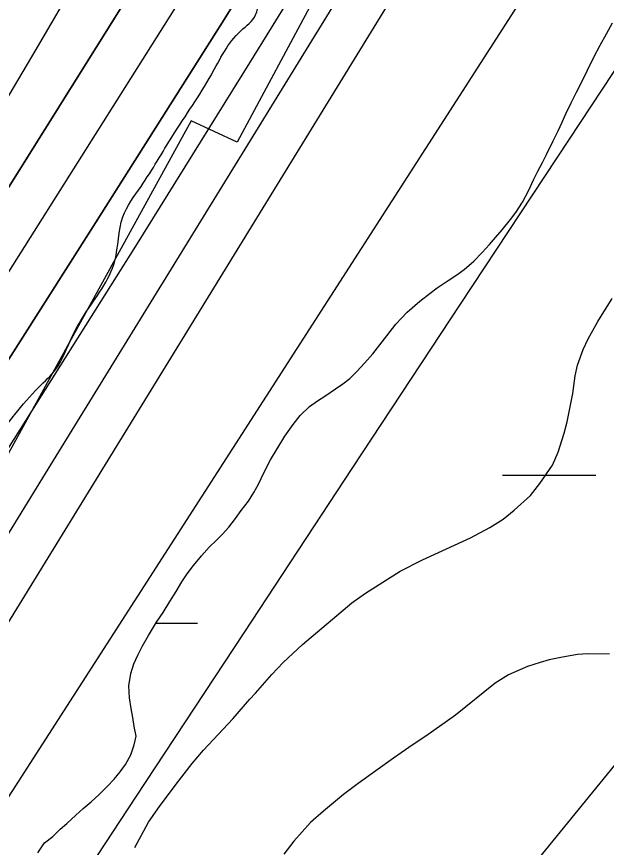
# Model space of a CAD drawing. Extents: x 3297735 to 3335592, y 670436 to 695807.
# Drawn here: x 3320787.3 to 3320989.6, y 689991.4 to 690276.4 of the extents above; entities that cross this region are included whole.
import ezdxf

# ---------------------------------------------------------------- set-up
doc = ezdxf.new("R2010")
doc.units = 0
for name, color, linetype in [('V-RIVR-EDGE', 7, 'Continuous'), ('V-RRAP-RVMT', 7, 'Continuous'), ('V-SITE-VEGE', 7, 'Continuous'), ('V-TOPO-DPTH', 7, 'Continuous'), ('V-TOPO-MAJR', 7, 'Continuous'), ('V-TOPO-MINR', 7, 'Continuous'), ('V-TOPO-WATR', 7, 'Continuous'), ('V-WETL-SWMP', 7, 'Continuous')]:
    doc.layers.add(name, color=color, linetype=linetype)

msp = doc.modelspace()

# ---------------------------------------------------------------- linework, layer by layer
at = {"layer": 'V-RIVR-EDGE'}
msp.add_spline([(3319721.91, 688607.25), (3319733.2, 688627.78), (3319739.82, 688637.46), (3319746.04, 688644.42), (3319750.72, 688655.27), (3319752.28, 688659.14), (3319762.01, 688671.92), (3319781.47, 688699.79), (3319792.76, 688716.44), (3319801.32, 688726.89), (3319810.26, 688738.11), (3319819.98, 688747.01), (3319825.43, 688754.75), (3319830.49, 688762.88), (3319835.55, 688770.63), (3319840.23, 688780.31), (3319844.52, 688791.16), (3319846.86, 688795.42), (3319851.13, 688797.35), (3319854.24, 688799.66), (3319861.24, 688808.95), (3319869.41, 688820.96), (3319874.87, 688831.03), (3319884.99, 688845.35), (3319893.93, 688856.57), (3319900.54, 688860.82), (3319908.31, 688869.72), (3319918.43, 688881.33), (3319923.49, 688889.46), (3319928.16, 688897.21), (3319932.06, 688904.95), (3319939.44, 688912.69), (3319951.5, 688924.3), (3319955, 688930.88), (3319970.57, 688952.17), (3319976.4, 688958.36), (3319980.68, 688966.5), (3319987.3, 688976.95), (3319991.2, 688986.25), (3319997.81, 688992.82), (3320004.81, 689000.56), (3320006.38, 689006.76), (3320010.27, 689012.96), (3320018.06, 689024.96), (3320025.07, 689035.8), (3320031.68, 689044.71), (3320039.46, 689054.38), (3320044.52, 689060.57), (3320057.73, 689071.4), (3320064.34, 689077.2), (3320070.17, 689082.23), (3320074.45, 689090.36), (3320085.73, 689104.68), (3320093.52, 689116.3), (3320109.84, 689130.22), (3320125, 689144.14), (3320145.59, 689159.99), (3320166.96, 689177), (3320184.06, 689191.31), (3320194.55, 689197.87), (3320205.42, 689204.44), (3320211.64, 689209.85), (3320219.42, 689219.53), (3320234.59, 689238.11), (3320241.98, 689244.68), (3320253.64, 689257.45), (3320273.09, 689279.5), (3320283.99, 689297.32), (3320297.61, 689318.61), (3320312.03, 689344.56), (3320320.21, 689360.83), (3320328.41, 689380.97), (3320333.48, 689394.53), (3320349.85, 689425.9), (3320363.1, 689453.41), (3320368.17, 689465.42), (3320370.9, 689469.67), (3320379.06, 689477.41), (3320388.4, 689489.8), (3320394.62, 689499.09), (3320395.41, 689505.29), (3320397.76, 689513.82), (3320403.21, 689520.78), (3320409.04, 689527.75), (3320417.6, 689536.65), (3320423.43, 689544.39), (3320428.49, 689552.52), (3320431.24, 689564.54), (3320432.02, 689568.03), (3320442.14, 689581.19), (3320451.87, 689595.12), (3320462.77, 689612.93), (3320469.38, 689621.06), (3320477.55, 689631.51), (3320493.51, 689653.19), (3320500.9, 689665.19), (3320506.36, 689674.1), (3320514.54, 689688.82), (3320523.5, 689705.47), (3320534.4, 689723.28), (3320539.06, 689727.15), (3320544.9, 689735.28), (3320551.13, 689744.18), (3320556.58, 689752.7), (3320560.87, 689764.32), (3320568.26, 689774), (3320574.5, 689785.23), (3320578.79, 689794.53), (3320583.07, 689802.27), (3320590.86, 689815.83), (3320602.92, 689833.25), (3320613.43, 689849.12), (3320622.79, 689866.94), (3320636.42, 689890.17), (3320646.93, 689907.21), (3320658.22, 689926.96), (3320664.85, 689940.13), (3320664.87, 689948.66), (3320667.22, 689956.02), (3320676.55, 689968.02), (3320685.11, 689978.08), (3320691.73, 689991.25), (3320701.47, 690006.35), (3320706.14, 690016.04), (3320709.66, 690026.11), (3320715.89, 690035.79), (3320728.33, 690049.33), (3320741.18, 690068.69), (3320754.02, 690086.5), (3320761.81, 690100.44), (3320770.77, 690116.32), (3320777.39, 690127.16), (3320786.73, 690139.93), (3320794.89, 690149.22), (3320800.73, 690155.41), (3320806.18, 690166.26), (3320810.47, 690174), (3320820.98, 690192.59), (3320823.74, 690207.71), (3320829.97, 690218.16), (3320840.87, 690235.59), (3320854.1, 690256.5), (3320864.22, 690271.59), (3320869.28, 690277.01), (3320870.45, 690281.27), (3320876.68, 690289.4), (3320887.57, 690302.95), (3320901.57, 690319.98), (3320912.08, 690333.52), (3320919.47, 690342.43), (3320924.52, 690348.23), (3320932.3, 690356.35), (3320941.26, 690371.46), (3320956.44, 690393.91), (3320969.67, 690415.21), (3320973.57, 690422.57), (3320982.13, 690434.96), (3320987.2, 690444.64), (3320994.21, 690457.03), (3321000.83, 690467.87), (3321008.23, 690481.04), (3321017.97, 690500.02), (3321024.59, 690511.64), (3321030.43, 690518.6), (3321035.5, 690530.22), (3321040.94, 690537.19), (3321055.35, 690559.26), (3321068.58, 690577.84), (3321078.31, 690594.1), (3321086.87, 690605.72), (3321095.82, 690616.94), (3321102.82, 690625.84), (3321107.51, 690637.85), (3321113.34, 690645.6), (3321117.63, 690655.67), (3321123.87, 690670), (3321130.5, 690682.39), (3321142.57, 690701.37), (3321156.19, 690722.28), (3321168.65, 690743.19), (3321171.38, 690749.38), (3321176.05, 690754.41), (3321177.22, 690758.29), (3321181.12, 690767.2), (3321185.79, 690774.17), (3321192.03, 690789.28), (3321204.89, 690814.45), (3321214.25, 690834.98), (3321218.93, 690845.83), (3321223.61, 690855.12), (3321229.85, 690869.85), (3321238.03, 690883.79), (3321242.33, 690899.29), (3321247.41, 690912.46), (3321254.43, 690927.96), (3321263, 690946.55), (3321269.64, 690962.82), (3321273.93, 690973.67), (3321278.23, 690986.07), (3321286.44, 691015.52), (3321288.78, 691021.72), (3321293.84, 691028.3), (3321297.35, 691034.5), (3321303.19, 691045.34), (3321306.32, 691054.64), (3321308.29, 691066.66), (3321310.63, 691073.63), (3321314.52, 691079.44), (3321318.04, 691090.29), (3321320.01, 691103.08), (3321324.31, 691115.87), (3321326.26, 691120.13), (3321332.09, 691125.16), (3321336.76, 691133.68), (3321337.17, 691140.65), (3321337.18, 691146.47), (3321338.37, 691158.49), (3321341.12, 691172.44), (3321349.71, 691192.98), (3321372.69, 691236.35), (3321389.06, 691268.5), (3321398.41, 691284.38), (3321404.65, 691298.32), (3321407.38, 691307.24), (3321407.39, 691310.73), (3321407.79, 691316.15), (3321414.41, 691325.06), (3321416.76, 691334.75), (3321417.94, 691344.05), (3321422.24, 691356.06), (3321434.34, 691385.89), (3321448.39, 691422.7), (3321456.19, 691442.46), (3321462.05, 691458.34), (3321462.85, 691466.87), (3321467.91, 691477.72), (3321474.92, 691488.17), (3321481.15, 691497.85), (3321481.54, 691500.57), (3321489.74, 691519.94), (3321499.87, 691542.02), (3321510.79, 691564.87), (3321521.69, 691581.91), (3321529.1, 691598.18), (3321538.84, 691619.09), (3321550.12, 691632.64), (3321559.06, 691640.76), (3321566.84, 691650.44), (3321566.47, 691655.48), (3321567.25, 691659.74), (3321572.7, 691664.77), (3321581.26, 691676.38), (3321584.38, 691684.91), (3321587.11, 691693.43), (3321593.35, 691706.6), (3321601.92, 691721.7), (3321610.87, 691733.32), (3321617.87, 691739.5), (3321620.99, 691748.8), (3321624.5, 691755), (3321632.28, 691766.23), (3321637.34, 691773.97), (3321638.14, 691784.44), (3321641.66, 691795.29), (3321645.96, 691809.63), (3321651.03, 691820.47), (3321653.37, 691824.35), (3321658.42, 691828.99), (3321665.02, 691832.07), (3321673.18, 691838.64), (3321680.2, 691853.75), (3321683.72, 691866.15), (3321687.24, 691878.94), (3321691.93, 691892.5), (3321697.77, 691904.12), (3321704.38, 691909.54), (3321711, 691920.77), (3321724.23, 691939.74), (3321729.68, 691949.8), (3321733.59, 691959.49), (3321746.04, 691978.85), (3321765.1, 692000.13), (3321767.83, 692005.55), (3321769.01, 692012.53), (3321772.52, 692019.89), (3321782.64, 692034.6), (3321793.52, 692045.43), (3321802.86, 692057.43), (3321811.04, 692071.76), (3321820.77, 692085.31), (3321837.5, 692109.31), (3321852.67, 692125.56), (3321856.95, 692134.47), (3321865.51, 692146.08), (3321874.07, 692158.09), (3321882.62, 692162.33), (3321885.73, 692165.42), (3321887.31, 692179.77), (3321889.66, 692189.46), (3321896.67, 692199.14), (3321906.39, 692208.81), (3321914.56, 692218.87), (3321921.95, 692230.87), (3321931.31, 692249.47), (3321940.25, 692259.91), (3321951.52, 692266.48), (3321951.14, 692271.52), (3321953.48, 692276.17), (3321960.48, 692283.13), (3321960.49, 692288.17), (3321960.5, 692292.05), (3321966.73, 692300.96), (3321976.84, 692312.95), (3321985.4, 692326.12), (3321999.02, 692342.37), (3322004.07, 692347.79), (3322006.8, 692355.15), (3322018.86, 692369.86), (3322032.48, 692387.27), (3322035.98, 692394.25), (3322046.88, 692410.89), (3322053.89, 692419.41), (3322062.45, 692431.8), (3322080.36, 692459.29), (3322099.43, 692486.77), (3322109.15, 692500.71), (3322113.45, 692513.5), (3322120.08, 692527.44), (3322124.37, 692536.35), (3322130.59, 692544.09), (3322144.19, 692555.69), (3322154.3, 692563.42), (3322157.8, 692568.07), (3322157.81, 692573.5), (3322158.99, 692580.09), (3322165.23, 692595.2), (3322169.9, 692601), (3322176.9, 692609.9), (3322181.58, 692618.04), (3322185.48, 692627.33), (3322187.82, 692635.08), (3322190.16, 692638.96), (3322199.11, 692652.12), (3322206.11, 692660.24), (3322215.05, 692669.14), (3322221.67, 692679.21), (3322228.68, 692689.66), (3322230.65, 692701.29), (3322234.15, 692707.1), (3322239.98, 692713.68), (3322240.78, 692721.82), (3322246.62, 692732.28), (3322257.13, 692747.76), (3322269.19, 692761.31), (3322281.64, 692779.5), (3322287.08, 692784.53), (3322289.82, 692793.44), (3322298.4, 692811.26), (3322311.23, 692827.9), (3322325.25, 692849.2), (3322340.82, 692872.04), (3322357.55, 692894.49), (3322366.5, 692909.98), (3322374.67, 692919.27), (3322378.18, 692925.85), (3322378.19, 692932.44), (3322378.2, 692936.32), (3322380.16, 692941.75), (3322387.16, 692950.65), (3322397.3, 692972.73), (3322404.3, 692982.41), (3322407.81, 692990.54), (3322418.32, 693006.42), (3322430.38, 693021.51), (3322439.35, 693040.49), (3322447.92, 693056.37), (3322451.06, 693071.49), (3322451.87, 693088.16), (3322455.41, 693108.32), (3322461.66, 693123.43), (3322462.07, 693131.96), (3322461.33, 693147.08), (3322471.06, 693161.02), (3322480.02, 693177.67), (3322484.71, 693192.01), (3322487.85, 693207.9), (3322490.57, 693210.61), (3322500.3, 693224.93), (3322521.3, 693248.15), (3322539.95, 693264), (3322547.34, 693272.91), (3322550.08, 693282.59), (3322550.88, 693291.9), (3322552.45, 693297.71), (3322564.89, 693311.64), (3322570.72, 693318.61), (3322576.95, 693326.74), (3322580.47, 693340.69), (3322590.2, 693351.91), (3322600.3, 693359.25), (3322603.79, 693359.25), (3322609.2, 693353.42), (3322618.52, 693357.27), (3322625.13, 693363.85), (3322634.47, 693378.56), (3322653.93, 693404.88), (3322678.44, 693438.95), (3322692.84, 693458.69), (3322701, 693465.26), (3322708.76, 693467.96), (3322714.21, 693474.54), (3322719.66, 693481.51), (3322729.79, 693501.26), (3322740.68, 693515.19), (3322746.53, 693526.81), (3322752.77, 693541.92), (3322764.43, 693554.69), (3322769.49, 693562.82), (3322774.19, 693578.71), (3322781.2, 693591.1), (3322787.42, 693598.84), (3322795.21, 693610.46), (3322799.12, 693622.47), (3322801.47, 693634.49), (3322804.6, 693643.4), (3322808.49, 693648.82), (3322813.15, 693654.23), (3322817.07, 693670.51), (3322820.98, 693684.08), (3322828, 693699.57), (3322828.79, 693704.61), (3322829.58, 693711.2), (3322831.15, 693715.46), (3322838.93, 693727.85), (3322846.35, 693746.06), (3322854.15, 693763.88), (3322858.81, 693768.14), (3322865.03, 693775.88), (3322871.27, 693789.05), (3322877.11, 693797.95), (3322877.51, 693803.38), (3322881.8, 693810.74), (3322885.32, 693822.75), (3322886.52, 693837.48), (3322887.31, 693846.79), (3322888.49, 693852.22), (3322893.57, 693866.16), (3322903.7, 693885.14), (3322914.59, 693899.85), (3322916.94, 693906.83), (3322916.96, 693914.97), (3322915.81, 693921.56), (3322917, 693934.75), (3322920.53, 693950.25), (3322928.35, 693973.5), (3322938.09, 693991.7), (3322943.16, 694004.1), (3322945.88, 694005.64), (3322947.06, 694014.95), (3322947.71, 694018)], degree=3, dxfattribs=at)
at = {"layer": 'V-RRAP-RVMT'}
for p, q in [((3320923.79, 690346.67), (3320862.94, 690233.35)), ((3320847.2, 690240.68), (3320783.18, 690124.12)), ((3320862.94, 690233.35), (3320847.2, 690240.68))]:
    msp.add_line(p, q, dxfattribs=at)
at = {"layer": 'V-SITE-VEGE'}
for points in [[(3320827.83, 689991.31), (3320832.57, 690000.04), (3320836.29, 690005.43), (3320841.98, 690013.08), (3320847.49, 690020.17), (3320851.42, 690024.66), (3320861.42, 690035.52), (3320867.31, 690042.26), (3320869.28, 690044.32), (3320874.81, 690050.68), (3320878.74, 690054.8), (3320885.38, 690061), (3320902.26, 690075.32), (3320906.95, 690078.55), (3320918.87, 690086.15), (3320926.47, 690090), (3320942.97, 690097.53), (3320949.66, 690101.17), (3320954.17, 690104.02), (3320957.95, 690107.04), (3320963.51, 690112.12), (3320966.71, 690116.22), (3320971.14, 690122.56), (3320973.06, 690127), (3320975.1, 690133.46), (3320976.11, 690137.33), (3320978.08, 690147.09), (3320978.85, 690153.15), (3320979.68, 690156.84), (3320981.58, 690162.2), (3320983.32, 690165.9), (3320986.66, 690171.84), (3320991.61, 690179.65)], [(3320990.62, 690057.61), (3320983.11, 690057.8), (3320979.63, 690057.53), (3320974.52, 690056.68), (3320969.96, 690055.66), (3320966.87, 690054.85), (3320962.5, 690053.46), (3320955.98, 690050.56), (3320951.46, 690047.71), (3320937.79, 690036.76), (3320927.7, 690029.56), (3320923.37, 690026.71), (3320916.52, 690021.97), (3320904.45, 690013.26), (3320899.41, 690009.48), (3320892.58, 690003.82), (3320888.09, 689999.87), (3320882.38, 689993.51), (3320879, 689989.03)], [(3320937.6, 689952.18), (3320992.52, 690019.57)]]:
    msp.add_lwpolyline(points, dxfattribs=at)
at = {"layer": 'V-TOPO-DPTH'}
for points in [[(3321243.91, 691079.12), (3321202.67, 690989.28), (3321161.52, 690899.41), (3321050.3, 690656.05), (3321044.24, 690643.15), (3321038, 690630.34), (3321031.49, 690617.66), (3321024.81, 690605.08), (3321017.88, 690592.63), (3321010.79, 690580.26), (3321003.49, 690568.02), (3320996.04, 690555.87), (3320641.24, 689989.03)], [(3320641.24, 689989.03), (3320996.04, 690555.87), (3321003.49, 690568.02), (3321010.79, 690580.26), (3321017.88, 690592.63), (3321024.81, 690605.08), (3321031.49, 690617.66), (3321038, 690630.34), (3321044.24, 690643.15), (3321050.3, 690656.05), (3321161.52, 690899.41), (3321202.67, 690989.28), (3321243.91, 691079.12)], [(3320691.48, 689952.5), (3320721.55, 689999.29), (3320740.68, 690029.26), (3320759.69, 690059.31), (3320778.53, 690089.47), (3320797.26, 690119.7), (3321062.75, 690551.2), (3321077.39, 690575.56), (3321091.68, 690600.11), (3321105.45, 690624.96), (3321118.88, 690650.01), (3321190.14, 690786.3), (3321234.53, 690874.11), (3321277.29, 690962.68), (3321317.63, 691052.37)], [(3321266.33, 691039.31), (3321244.64, 690989.3), (3321223.04, 690939.25), (3321201.49, 690889.18), (3321197.43, 690879.72), (3321177.45, 690834.6), (3321156.79, 690789.8), (3321135.11, 690745.49), (3321112.75, 690701.5), (3321079.77, 690638.42), (3321073.27, 690626.28), (3321066.61, 690614.23), (3321059.71, 690602.31), (3321052.65, 690590.49), (3320983.6, 690477.36), (3320941.71, 690409.15), (3320899.57, 690341.1), (3320857.07, 690273.28), (3320814.31, 690205.62), (3320683.24, 689999.44), (3320669.16, 689977.35)], [(3321266.33, 691039.31), (3321244.64, 690989.3), (3321223.04, 690939.25), (3321201.49, 690889.18), (3321197.43, 690879.72), (3321177.45, 690834.6), (3321156.79, 690789.8), (3321135.11, 690745.49), (3321112.75, 690701.5), (3321079.77, 690638.42), (3321073.27, 690626.28), (3321066.61, 690614.23), (3321059.71, 690602.31), (3321052.65, 690590.49), (3320983.6, 690477.36), (3320941.71, 690409.15), (3320899.57, 690341.1), (3320857.07, 690273.28), (3320814.31, 690205.62), (3320683.24, 689999.44), (3320669.16, 689977.35)]]:
    msp.add_lwpolyline(points, dxfattribs=at)
at = {"layer": 'V-TOPO-MAJR'}
msp.add_lwpolyline([(3320791.43, 689952.51), (3320828.23, 690008.56), (3320865.3, 690064.97), (3320902.38, 690121.36), (3320939.51, 690177.73), (3320976.66, 690234.08), (3321162.71, 690516.07), (3321173.39, 690531.96), (3321184.23, 690547.74)], dxfattribs=at)
at = {"layer": 'V-TOPO-MINR'}
for points in [[(3320741.56, 689941.86), (3321014.94, 690366.99), (3321036.77, 690400.77), (3321058.69, 690434.48), (3321080.75, 690468.1), (3321102.92, 690501.66), (3321103.07, 690501.88), (3321125.52, 690535.07), (3321148.37, 690567.98), (3321171.8, 690600.48), (3321195.63, 690632.7), (3321736.4, 691230.1)], [(3320621.95, 689984.13), (3320688.75, 690091.22), (3320724.21, 690148.72), (3320759.27, 690206.46), (3320793.72, 690264.57), (3320827.77, 690322.91), (3320980.39, 690587.6), (3320996.52, 690616.21), (3321012.27, 690645.02), (3321027.45, 690674.13), (3321042.27, 690703.44), (3321102.5, 690825.58), (3321146.75, 690916.29), (3321190.48, 691007.26), (3321233.41, 691098.6)], [(3320687.33, 689976.19), (3320705.74, 690004.94), (3320748.85, 690072.34), (3320788.62, 690134.9), (3320828.15, 690197.62), (3320867.32, 690260.57), (3320906.24, 690323.66), (3321057.72, 690570.83), (3321068.56, 690588.93), (3321079.15, 690607.17), (3321089.36, 690625.62), (3321099.33, 690644.21), (3321149.85, 690740.85), (3321184.02, 690808.27), (3321217.06, 690876.23), (3321248.38, 690945), (3321278.56, 691014.3), (3321312.96, 691096.11)], [(3320651.79, 689978.43), (3320661.74, 689994.15), (3320933.79, 690425.48), (3320954.15, 690457.93), (3320974.39, 690490.44), (3320994.47, 690523.05), (3321014.45, 690555.73), (3321047.54, 690610.17), (3321050.83, 690615.71), (3321054.05, 690621.3), (3321057.17, 690626.94), (3321060.21, 690632.62), (3321075.65, 690662.15), (3321086.14, 690682.73), (3321096.34, 690703.45), (3321106.11, 690724.37), (3321115.6, 690745.43), (3321119.1, 690753.43), (3321130.14, 690778.59), (3321141.2, 690803.74), (3321152.29, 690828.87), (3321163.4, 690854), (3321232.78, 691010.58), (3321264.09, 691080.67)], [(3320641.24, 689989.03), (3320996.04, 690555.87), (3321003.49, 690568.02), (3321010.79, 690580.26), (3321017.88, 690592.63), (3321024.81, 690605.08), (3321031.49, 690617.66), (3321038, 690630.34), (3321044.24, 690643.15), (3321050.3, 690656.05), (3321161.52, 690899.41), (3321202.67, 690989.28), (3321243.91, 691079.12)], [(3320731.02, 689982.68), (3320741.99, 689999.94), (3320752.83, 690017.29), (3320763.59, 690034.68), (3321068.13, 690530.57), (3321086.7, 690561.51), (3321104.85, 690592.7), (3321122.36, 690624.25), (3321139.44, 690656.04), (3321263.75, 690893.08), (3321305.12, 690974.32), (3321345.16, 691056.19)], [(3320691.48, 689952.5), (3320721.55, 689999.29), (3320740.68, 690029.26), (3320759.69, 690059.31), (3320778.53, 690089.47), (3320797.26, 690119.7), (3321062.75, 690551.2), (3321077.39, 690575.56), (3321091.68, 690600.11), (3321105.45, 690624.96), (3321118.88, 690650.01), (3321190.14, 690786.3), (3321234.53, 690874.11), (3321277.29, 690962.68), (3321317.63, 691052.37)]]:
    msp.add_lwpolyline(points, dxfattribs=at)
at = {"layer": 'V-TOPO-WATR'}
msp.add_lwpolyline([(3320669.16, 689977.35), (3320683.24, 689999.44), (3320814.31, 690205.62), (3320857.07, 690273.28), (3320899.57, 690341.1), (3320941.71, 690409.15), (3320983.6, 690477.36), (3321052.65, 690590.49), (3321059.71, 690602.31), (3321066.61, 690614.23), (3321073.27, 690626.28), (3321079.77, 690638.42), (3321112.75, 690701.5), (3321135.11, 690745.49), (3321156.79, 690789.8), (3321177.45, 690834.6), (3321197.43, 690879.72), (3321201.49, 690889.18), (3321223.04, 690939.25), (3321244.64, 690989.3), (3321266.33, 691039.31)], dxfattribs=at)
at = {"layer": 'V-WETL-SWMP'}
for p, q in [((3320989.59, 690270.52), (3320991.64, 690274.35)), ((3320987.46, 690266.69), (3320989.59, 690270.52)), ((3320985.34, 690262.53), (3320987.46, 690266.69)), ((3320983.06, 690258.04), (3320985.34, 690262.53)), ((3320981.18, 690254.05), (3320983.06, 690258.04)), ((3320979.38, 690250.56), (3320981.18, 690254.05)), ((3320977.57, 690246.82), (3320979.38, 690250.56)), ((3320975.69, 690243.08), (3320977.57, 690246.82)), ((3320974.44, 690240.17), (3320975.69, 690243.08)), ((3320973.03, 690237.26), (3320974.44, 690240.17)), ((3320971.39, 690233.85), (3320973.03, 690237.26)), ((3320969.03, 690229.11), (3320971.39, 690233.85)), ((3320967.7, 690226.37), (3320969.03, 690229.11)), ((3320966.13, 690223.38), (3320967.7, 690226.37)), ((3320964.63, 690220.46), (3320966.13, 690223.38)), ((3320962.99, 690216.89), (3320964.63, 690220.46)), ((3320960.79, 690212.81), (3320962.99, 690216.89)), ((3320958.57, 690209.23), (3320960.79, 690212.81)), ((3320956.65, 690206.8), (3320958.57, 690209.23)), ((3320953.86, 690203.28), (3320956.65, 690206.8)), ((3320951.54, 690200.6), (3320953.86, 690203.28)), ((3320949.46, 690198.25), (3320951.54, 690200.6)), ((3320946.97, 690195.48), (3320949.46, 690198.25)), ((3320944.09, 690192.53), (3320946.97, 690195.48)), ((3320940.78, 690189.66), (3320944.09, 690192.53)), ((3320938.28, 690187.8), (3320940.78, 690189.66)), ((3320931.56, 690183.37), (3320935.28, 690185.84)), ((3320935.28, 690185.84), (3320938.28, 690187.8)), ((3320929.14, 690181.58), (3320931.56, 690183.37)), ((3320925.59, 690178.79), (3320929.14, 690181.58)), ((3320921.24, 690175.07), (3320925.59, 690178.79)), ((3320917.39, 690170.95), (3320921.24, 690175.07)), ((3320914.28, 690166.93), (3320917.39, 690170.95)), ((3320911.89, 690163.84), (3320914.28, 690166.93)), ((3320909.5, 690160.66), (3320911.89, 690163.84)), ((3320906.61, 690157.47), (3320909.5, 690160.66)), ((3320904.05, 690154.61), (3320906.61, 690157.47)), ((3320901.64, 690152.26), (3320904.05, 690154.61)), ((3320899.22, 690150.39), (3320901.64, 690152.26)), ((3320893.39, 690146.39), (3320896.71, 690148.69)), ((3320896.71, 690148.69), (3320899.22, 690150.39)), ((3320890.56, 690144.6), (3320893.39, 690146.39)), ((3320884.6, 690139.61), (3320887.81, 690142.65)), ((3320887.81, 690142.65), (3320890.56, 690144.6)), ((3320882.2, 690136.52), (3320884.6, 690139.61)), ((3320879.34, 690132.42), (3320882.2, 690136.52)), ((3320876.65, 690128.09), (3320879.34, 690132.42)), ((3320874.43, 690124.34), (3320876.65, 690128.09)), ((3320872.07, 690119.84), (3320874.43, 690124.34)), ((3320870.27, 690116.02), (3320872.07, 690119.84)), ((3320953.99, 690119.03), (3320985.99, 690119.03)), ((3320868.7, 690113.11), (3320870.27, 690116.02)), ((3320866.79, 690110.19), (3320868.7, 690113.11)), ((3320864.32, 690106.92), (3320866.79, 690110.19)), ((3320862.42, 690104.17), (3320864.32, 690106.92)), ((3320860.1, 690101.24), (3320862.42, 690104.17)), ((3320857.94, 690098.88), (3320860.1, 690101.24)), ((3320855.69, 690096.61), (3320857.94, 690098.88)), ((3320850.72, 690091.4), (3320853.36, 690094.34)), ((3320853.36, 690094.34), (3320855.69, 690096.61)), ((3320847.92, 690088.05), (3320850.72, 690091.4)), ((3320845.77, 690085.2), (3320847.92, 690088.05)), ((3320842.05, 690079.2), (3320843.94, 690082.45)), ((3320843.94, 690082.45), (3320845.77, 690085.2)), ((3320839.91, 690075.78), (3320842.05, 690079.2)), ((3320837.53, 690071.94), (3320839.91, 690075.78)), ((3320835.31, 690068.6), (3320837.53, 690071.94)), ((3320832.54, 690064.1), (3320835.31, 690068.6)), ((3320835.11, 690068.29), (3320849.39, 690068.29)), ((3320830.41, 690060.27), (3320832.54, 690064.1)), ((3320828.92, 690057.28), (3320830.41, 690060.27)), ((3320827.51, 690054.29), (3320828.92, 690057.28)), ((3320826.52, 690051.06), (3320827.51, 690054.29)), ((3320825.8, 690046.77), (3320826.52, 690051.06)), ((3320825.97, 690042.66), (3320825.8, 690046.77)), ((3320826.55, 690039.06), (3320825.97, 690042.66)), ((3320827.12, 690035.87), (3320826.55, 690039.06)), ((3320827.6, 690032.84), (3320827.12, 690035.87)), ((3320828.25, 690029.57), (3320827.6, 690032.84)), ((3320827.67, 690026.59), (3320828.25, 690029.57)), ((3320826.43, 690023.11), (3320827.67, 690026.59)), ((3320824.7, 690019.79), (3320826.43, 690023.11)), ((3320822.87, 690017.28), (3320824.7, 690019.79)), ((3320820.71, 690014.76), (3320822.87, 690017.28)), ((3320818.39, 690012.24), (3320820.71, 690014.76)), ((3320815.66, 690009.47), (3320818.39, 690012.24)), ((3320812.84, 690006.93), (3320815.66, 690009.47)), ((3320810.18, 690004.65), (3320812.84, 690006.93)), ((3320807.6, 690002.46), (3320810.18, 690004.65)), ((3320804.55, 689999.59), (3320807.6, 690002.46)), ((3320799.72, 689995.12), (3320802.21, 689997.56)), ((3320802.21, 689997.56), (3320804.55, 689999.59)), ((3320796.83, 689992.97), (3320799.72, 689995.12)), ((3320794.53, 689989.44), (3320796.83, 689992.97))]:
    msp.add_line(p, q, dxfattribs=at)

doc.saveas('drawing.dxf')
